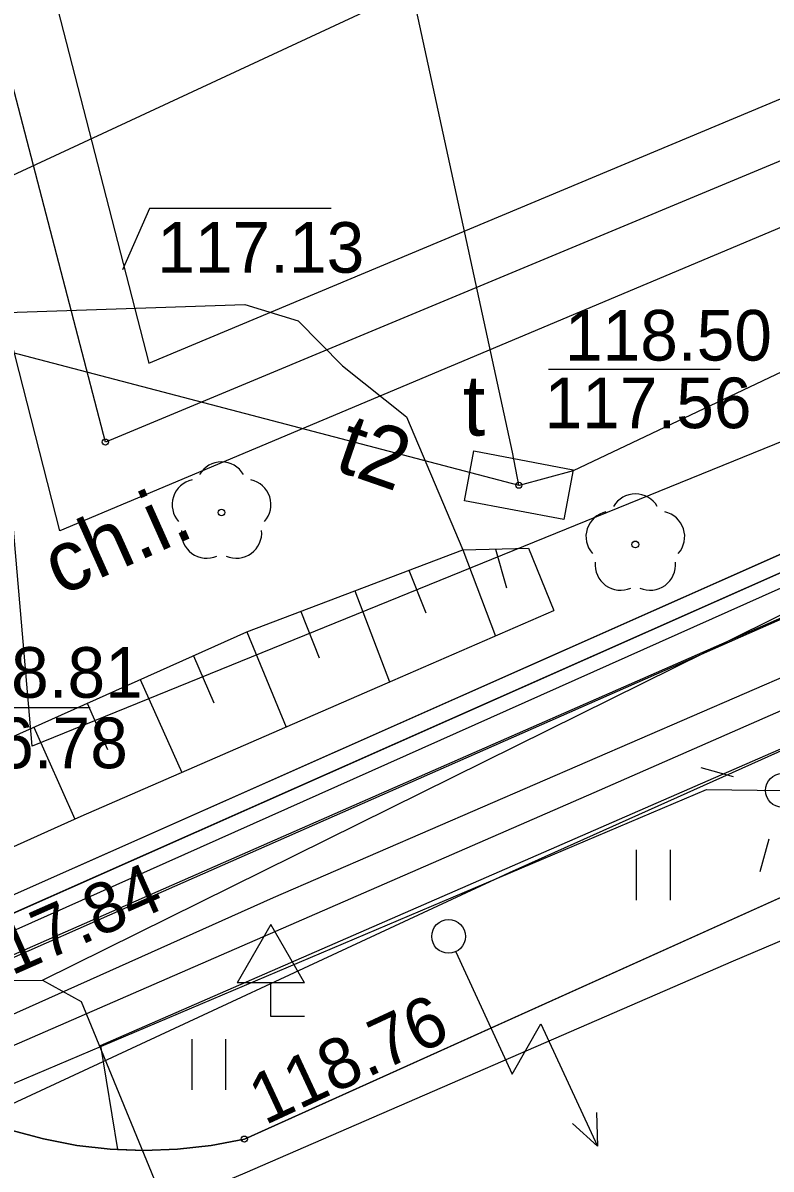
# Model space of a CAD drawing. Extents: x 6434771 to 6436222, y 5663454 to 5664782.
# Drawn here: x 6434968 to 6434979.09, y 5664107.56 to 5664124.54 of the extents above; entities that cross this region are included whole.
import ezdxf

# ---------------------------------------------------------------- set-up
doc = ezdxf.new("R2010")
doc.units = 0
for name, color, linetype in [('Warstwa 1', 7, 'Continuous'), ('Warstwa 10', 7, 'Continuous'), ('Warstwa 11', 7, 'Continuous'), ('Warstwa 12', 7, 'Continuous'), ('Warstwa 13', 7, 'Continuous'), ('Warstwa 14', 7, 'Continuous'), ('Warstwa 2', 7, 'Continuous'), ('Warstwa 20', 7, 'Continuous'), ('Warstwa 21', 7, 'Continuous'), ('Warstwa 25', 7, 'Continuous'), ('Warstwa 31', 7, 'Continuous'), ('Warstwa 4', 7, 'Continuous'), ('Warstwa 40', 7, 'Continuous'), ('Warstwa 5', 7, 'Continuous'), ('Warstwa 6', 7, 'Continuous'), ('Warstwa 7', 7, 'Continuous'), ('Warstwa 8', 7, 'Continuous'), ('Warstwa 9', 7, 'Continuous')]:
    doc.layers.add(name, color=color, linetype=linetype)

msp = doc.modelspace()

# ---------------------------------------------------------------- linework, layer by layer
at = {"layer": 'Warstwa 1'}
msp.add_line((6434966.745, 5664110.855), (6435005.126, 5664127.892), dxfattribs=at)
msp.add_line((6434966.745, 5664110.855), (6435005.126, 5664127.892), dxfattribs=at)
at = {"layer": 'Warstwa 10'}
for p, q in [((6434971.317, 5664115.517), (6434974.52, 5664116.735)), ((6434974.52, 5664116.735), (6434975.491, 5664116.758)), ((6434974.52, 5664116.735), (6434975.002, 5664115.456)), ((6434975.005, 5664116.746), (6434975.167, 5664116.172)), ((6434975.491, 5664116.758), (6434975.87, 5664115.833)), ((6434975.491, 5664116.758), (6434975.87, 5664115.833)), ((6434973.719, 5664116.431), (6434973.972, 5664115.802)), ((6434972.918, 5664116.127), (6434973.432, 5664114.775)), ((6434972.118, 5664115.822), (6434972.391, 5664115.132)), ((6434973.48, 5664114.797), (6434975.87, 5664115.833)), ((6434966.58, 5664113.4), (6434971.317, 5664115.517)), ((6434971.317, 5664115.517), (6434971.899, 5664114.108)), ((6434970.528, 5664115.165), (6434970.827, 5664114.468)), ((6434968.862, 5664112.785), (6434973.48, 5664114.797)), ((6434969.738, 5664114.811), (6434970.354, 5664113.435)), ((6434968.949, 5664114.459), (6434969.255, 5664113.774)), ((6434968.159, 5664114.106), (6434968.768, 5664112.743)), ((6434966.72, 5664111.823), (6434968.862, 5664112.785))]:
    msp.add_line(p, q, dxfattribs=at)
msp.add_lwpolyline([(6434925.205, 5664094.431), (6434925.951, 5664093.254), (6434929.895, 5664094.883), (6434943.21, 5664100.319), (6434954.416, 5664105.071), (6434960.822, 5664107.94), (6434966.19, 5664110.343), (6434987.482, 5664119.852), (6435012.211, 5664130.78), (6435037.024, 5664141.685), (6435047.994, 5664146.379), (6435062.704, 5664152.852), (6435093.817, 5664166.343), (6435111.011, 5664173.946), (6435121.218, 5664178.519), (6435122.759, 5664175.927), (6435126.57, 5664167.586), (6435128.099, 5664164.377), (6435129.744, 5664161.881), (6435136.112, 5664162.896), (6435147.387, 5664163.629)], dxfattribs=at)
at = {"layer": 'Warstwa 11'}
for centre in [(6434970.943, 5664117.287), (6434977.076, 5664116.814)]:
    msp.add_circle(centre, 0.05, dxfattribs=at)
for centre, start, end in [((6434970.943, 5664117.662), 30.1471, 149.8529), ((6434970.586, 5664117.403), 102.1471, 221.8529), ((6434971.3, 5664117.403), 318.1471, 77.8529), ((6434977.076, 5664117.189), 30.1471, 149.8529), ((6434976.719, 5664116.93), 102.1471, 221.8529), ((6434977.433, 5664116.93), 318.1471, 77.8529), ((6434970.723, 5664116.984), 174.1471, 293.8529), ((6434971.163, 5664116.984), 246.1471, 5.8529), ((6434976.856, 5664116.511), 174.1471, 293.8529), ((6434977.296, 5664116.511), 246.1471, 5.8529)]:
    msp.add_arc(centre, 0.375, start, end, dxfattribs=at)
at = {"layer": 'Warstwa 12'}
for points in [[(6434996.236, 5664145.523), (6434999.105, 5664137.498), (6435002.355, 5664128.587), (6434991.407, 5664123.548), (6434981.617, 5664119.301), (6434968.135, 5664113.823), (6434966.69, 5664130.598), (6434966.011, 5664138.09), (6434965.393, 5664143.582), (6434963.16, 5664163.409), (6434961.286, 5664178.566), (6434960.597, 5664184.531), (6434960.463, 5664185.552), (6434959.679, 5664197.928)], [(6434975.349, 5664117.691), (6434975.255, 5664118.183), (6434972.706, 5664129.914), (6434965.885, 5664155.469), (6434965.312, 5664156.016), (6434964.671, 5664166.685), (6434963.152, 5664180.814), (6434962.46, 5664194.634), (6434961.175, 5664197.91)], [(6434963.698, 5664197.879), (6434964.81, 5664188.73), (6434962.68, 5664185.01), (6434963.18, 5664178.96), (6434964.46, 5664166.86), (6434965.94, 5664165.19), (6434965.78, 5664156.98), (6434971.28, 5664141.23), (6434974.16, 5664125.22), (6434956.54, 5664117.03), (6434956.65, 5664115.28), (6434955.78, 5664114.32), (6434955.25, 5664109.04), (6434955.14, 5664108.445), (6434955.424, 5664107.808)], [(6434965.215, 5664108.673), (6434971.713, 5664111.58), (6434980.687, 5664115.472), (6434988.221, 5664118.766), (6434997.273, 5664122.827), (6435005.395, 5664126.375), (6435006.34, 5664126.788), (6435014.456, 5664130.475), (6435018.146, 5664132.122), (6435029.338, 5664137.148), (6435032.33, 5664136.147), (6435036.686, 5664134.339), (6435050.589, 5664140.067), (6435057.419, 5664143.05), (6435079.475, 5664152.642), (6435085.564, 5664155.387), (6435093.099, 5664158.682), (6435114.641, 5664168.186), (6435127.861, 5664174.02), (6435134.941, 5664177.209), (6435134.553, 5664185.209), (6435134.691, 5664195.808)], [(6434964.217, 5664109.085), (6434969.546, 5664111.438), (6434985.374, 5664118.417), (6434994.796, 5664121.436), (6435015.791, 5664131.825), (6435031.896, 5664137.628), (6435035.136, 5664138.906), (6435050.256, 5664145.663), (6435061.709, 5664150.909), (6435075.496, 5664157.185), (6435080.38, 5664159.338), (6435086.761, 5664162.058), (6435099.897, 5664167.868), (6435114.451, 5664174.322), (6435125.878, 5664179.484), (6435126.565, 5664179.683), (6435132.6, 5664182.406), (6435133.42, 5664183.288), (6435133.917, 5664185.066), (6435134.241, 5664187.818)], [(6435125.3, 5664178.45), (6435120.048, 5664176.049), (6435109.436, 5664171.372), (6435090.493, 5664163.271), (6435082.534, 5664159.371), (6435079.27, 5664157.961), (6435072.911, 5664155.072), (6435064.088, 5664151.243), (6435053.053, 5664146.305), (6435040.726, 5664140.881), (6435008.545, 5664127.206), (6434976.46, 5664113.132), (6434965.218, 5664108.235), (6434949.848, 5664101.15), (6434931.647, 5664092.875), (6434929.769, 5664092.05)], [(6434966.19, 5664110.343), (6434968.289, 5664110.356), (6434987.482, 5664119.852), (6435012.211, 5664130.78), (6435037.024, 5664141.685), (6435043.659, 5664144.387), (6435062.704, 5664152.852), (6435093.817, 5664166.343), (6435111.011, 5664173.946), (6435121.218, 5664178.519)], [(6435055.92, 5664149.46), (6435034.19, 5664140.16), (6435010.9, 5664129.79), (6435007.46, 5664128.43), (6435004.77, 5664127.38), (6435004.47, 5664126.8), (6434966.28, 5664110.04), (6434965.39, 5664113.17), (6434964.98, 5664113.35), (6434964.72, 5664113.27), (6434957.18, 5664111.56), (6434955.9, 5664111.16), (6434955.39, 5664111.07), (6434954.39, 5664110.81), (6434954.84, 5664109.82)], [(6434954.971, 5664104.563), (6434965.857, 5664109.752), (6434967.364, 5664108.619), (6434978.131, 5664113.183), (6434979.255, 5664113.168), (6434979.522, 5664113.629), (6434992.473, 5664119.415), (6435001.88, 5664123.67), (6435004.096, 5664123.966), (6435004.949, 5664123.823), (6435015.063, 5664128.204), (6435031.346, 5664135.253), (6435031.817, 5664136.159), (6435032.799, 5664136.43), (6435043.757, 5664141.289), (6435054.226, 5664145.938)], [(6435019.626, 5664139.809), (6435017.326, 5664138.419), (6434996.489, 5664129.698), (6434969.221, 5664118.331), (6434967.461, 5664125.091), (6434948.728, 5664121.358), (6434949.38, 5664114.69), (6434930.05, 5664108.142), (6434926.396, 5664109.557), (6434912.633, 5664114.841), (6434899.273, 5664119.889), (6434892.682, 5664098.606), (6434890.241, 5664099.076), (6434885.458, 5664087.507), (6434881.328, 5664077.422), (6434879.151, 5664078.273)], [(6434975.357, 5664117.693), (6434976.158, 5664117.911), (6434986.708, 5664122.915), (6434997.371, 5664128.378), (6435002.097, 5664130.877), (6435002.824, 5664131.081), (6435003.543, 5664131.328), (6435013.253, 5664135.54), (6435017.517, 5664135.804), (6435026.86, 5664139.398), (6435027.602, 5664139.555), (6435028.304, 5664139.822), (6435031.87, 5664138.839), (6435033.108, 5664138.614)], [(6434964.7, 5664119.607), (6434967.014, 5664119.877), (6434975.349, 5664117.691), (6434975.357, 5664117.693)], [(6434968.289, 5664110.356), (6434968.865, 5664110.039), (6434975.151, 5664094.732), (6434974.786, 5664093.527), (6434974.188, 5664092.349)]]:
    msp.add_lwpolyline(points, dxfattribs=at)
at = {"layer": 'Warstwa 14'}
msp.add_line((6434975.788, 5664119.41), (6434978.333, 5664119.41), dxfattribs=at)
for points in [[(6434972.566, 5664121.794), (6434969.873, 5664121.794), (6434969.477, 5664120.885)], [(6434968.996, 5664114.394), (6434966.612, 5664114.394), (6434965.331, 5664112.925)]]:
    msp.add_lwpolyline(points, dxfattribs=at)
for centre in [(6434969.221, 5664118.331), (6434975.349, 5664117.691)]:
    msp.add_circle(centre, 0.045, dxfattribs=at)
at = {"layer": 'Warstwa 2'}
msp.add_lwpolyline([(6435005.024, 5664128.12), (6434966.866, 5664111.183), (6434966.756, 5664111.415), (6434959.095, 5664197.935)], dxfattribs=at)
msp.add_circle((6434979.255, 5664113.168), 0.25, dxfattribs=at)
at = {"layer": 'Warstwa 20'}
for p, q in [((6434971.317, 5664115.517), (6434974.52, 5664116.735)), ((6434974.52, 5664116.735), (6434975.491, 5664116.758)), ((6434966.58, 5664113.4), (6434971.317, 5664115.517))]:
    msp.add_line(p, q, dxfattribs=at)
at = {"layer": 'Warstwa 21'}
for p, q in [((6434973.48, 5664114.797), (6434975.87, 5664115.833)), ((6434968.862, 5664112.785), (6434973.48, 5664114.797)), ((6434966.72, 5664111.823), (6434968.862, 5664112.785))]:
    msp.add_line(p, q, dxfattribs=at)
at = {"layer": 'Warstwa 25'}
msp.add_circle((6434971.281, 5664108), 0.045, dxfattribs=at)
at = {"layer": 'Warstwa 31'}
for p, q in [((6434972.173, 5664110.315), (6434971.673, 5664111.181)), ((6434971.673, 5664109.815), (6434971.673, 5664110.315)), ((6434972.173, 5664109.815), (6434971.673, 5664109.815))]:
    msp.add_line(p, q, dxfattribs=at)
for points in [[(6434971.673, 5664111.181), (6434971.173, 5664110.315)], [(6434972.173, 5664110.315), (6434971.173, 5664110.315)]]:
    msp.add_lwpolyline(points, dxfattribs=at)
at = {"layer": 'Warstwa 4'}
msp.add_lwpolyline([(6434974.542, 5664117.462), (6434974.682, 5664118.199), (6434976.156, 5664117.92), (6434976.016, 5664117.183)], close=True, dxfattribs=at)
for points in [[(6434978.532, 5664113.368), (6434978.05, 5664113.501)], [(6434979.055, 5664112.445), (6434978.922, 5664111.963)]]:
    msp.add_lwpolyline(points, dxfattribs=at)
at = {"layer": 'Warstwa 40'}
msp.add_line((6434974.413, 5664110.777), (6434975.251, 5664108.961), dxfattribs=at)
for points in [[(6434974.413, 5664110.777), (6434975.251, 5664108.961), (6434975.677, 5664109.709), (6434976.516, 5664107.893)], [(6434976.5, 5664108.393), (6434976.516, 5664107.893), (6434976.145, 5664108.229)]]:
    msp.add_lwpolyline(points, dxfattribs=at)
msp.add_circle((6434974.308, 5664111.004), 0.25, dxfattribs=at)
at = {"layer": 'Warstwa 5'}
for p, q in [((6434969.147, 5664109.386), (6434993.91, 5664120.19)), ((6434971.281, 5664108), (6434994.642, 5664118.525)), ((6434977.095, 5664111.539), (6434977.095, 5664112.289)), ((6434977.595, 5664111.539), (6434977.595, 5664112.289)), ((6434970.506, 5664108.732), (6434970.506, 5664109.482)), ((6434971.006, 5664108.732), (6434971.006, 5664109.482)), ((6434969.147, 5664109.386), (6434969.399, 5664107.845)), ((6434970.292, 5664107.849), (6434970.789, 5664107.905)), ((6434970.789, 5664107.905), (6434971.281, 5664108)), ((6434969.399, 5664107.845), (6434969.792, 5664107.83)), ((6434969.792, 5664107.83), (6434970.292, 5664107.849))]:
    msp.add_line(p, q, dxfattribs=at)
at = {"layer": 'Warstwa 6'}
msp.add_lwpolyline([(6434966.511, 5664111.348), (6434966.745, 5664110.855), (6435005.126, 5664127.892), (6434991.193, 5664160.803), (6434988.709, 5664166.294), (6434997.186, 5664170.091), (6435006.558, 5664174.258), (6435013.733, 5664177.142), (6435012.187, 5664185.691), (6435007.519, 5664210.7), (6435006.56, 5664215.742), (6434998.24, 5664214.973), (6434996.267, 5664214.737), (6434994.555, 5664214.567), (6434987.095, 5664213.858), (6434986.963, 5664214.489), (6434957.607, 5664212.574)], close=True, dxfattribs=at)
for points in [[(6435154.317, 5664193.62), (6435126.513, 5664181.966), (6435125.504, 5664182.038), (6435125.272, 5664181.021), (6435107.483, 5664172.986), (6435106.188, 5664173.422), (6435105.652, 5664172.158), (6435087.866, 5664164.393), (6435056.616, 5664150.55), (6435053.367, 5664157.31), (6435028.791, 5664146.287), (6435031.901, 5664139.679), (6435005.126, 5664127.892), (6434966.745, 5664110.855), (6434952.266, 5664104.5), (6434948.727, 5664102.903), (6434931.239, 5664095.834), (6434926.085, 5664094.676), (6434921.671, 5664093.57), (6434922.26, 5664091.072), (6434915.951, 5664089.559), (6434912.546, 5664089.14), (6434910.046, 5664089.201), (6434957.736, 5664068.872)], [(6435120.135, 5664173.913), (6435109.096, 5664169.146), (6435065.066, 5664149.718), (6435060.442, 5664147.754), (6435037.576, 5664137.59), (6435033.736, 5664135.906), (6435011.375, 5664126.106), (6435007.08, 5664124.128), (6434971.281, 5664108)], [(6434971.281, 5664108), (6434970.789, 5664107.905), (6434970.292, 5664107.849), (6434969.792, 5664107.83), (6434969.293, 5664107.849), (6434968.796, 5664107.907), (6434968.304, 5664108.002), (6434967.822, 5664108.134), (6434967.351, 5664108.302), (6434966.894, 5664108.505), (6434966.454, 5664108.743), (6434966.033, 5664109.014)]]:
    msp.add_lwpolyline(points, dxfattribs=at)
msp.add_circle((6434975.349, 5664117.691), 0.045, dxfattribs=at)
msp.add_circle((6434975.349, 5664117.691), 0.045, dxfattribs=at)
at = {"layer": 'Warstwa 7'}
for points in [[(6435140.4, 5664184.85), (6435138.734, 5664184.142), (6435128.303, 5664179.425), (6435121.14, 5664176.212), (6435115.553, 5664173.704), (6435101.052, 5664167.269), (6435087.918, 5664161.312), (6435081.84, 5664158.561), (6435080.769, 5664158.076), (6435080.139, 5664157.791), (6435072.739, 5664154.531), (6435069.133, 5664152.869), (6435063.861, 5664150.606), (6435055.265, 5664146.861), (6435038.66, 5664139.831), (6435037.898, 5664139.508), (6435011.874, 5664128.49), (6435002.593, 5664124.442), (6434987.258, 5664117.359), (6434975.206, 5664111.947), (6434963.753, 5664106.621), (6434955.986, 5664102.93), (6434954.301, 5664102.129), (6434913.951, 5664082.953)], [(6434962.027, 5664103.632), (6434964.088, 5664104.465), (6434971.295, 5664107.5), (6434978.533, 5664110.644), (6434993.133, 5664116.84), (6434999.737, 5664119.69), (6435000.395, 5664119.96), (6435011.026, 5664124.55), (6435022.234, 5664129.273), (6435023.953, 5664130.014), (6435027.38, 5664131.493), (6435038.553, 5664136.331), (6435041.901, 5664137.793), (6435045.469, 5664139.351), (6435056.569, 5664144.2)]]:
    msp.add_lwpolyline(points, dxfattribs=at)
at = {"layer": 'Warstwa 8'}
for p, q in [((6434971.281, 5664108), (6434994.642, 5664118.525)), ((6434967.822, 5664108.134), (6434968.304, 5664108.002)), ((6434968.304, 5664108.002), (6434968.796, 5664107.907)), ((6434968.796, 5664107.907), (6434969.293, 5664107.849)), ((6434970.292, 5664107.849), (6434970.789, 5664107.905)), ((6434970.789, 5664107.905), (6434971.281, 5664108)), ((6434969.293, 5664107.849), (6434969.399, 5664107.845)), ((6434969.399, 5664107.845), (6434969.792, 5664107.83)), ((6434969.792, 5664107.83), (6434970.292, 5664107.849))]:
    msp.add_line(p, q, dxfattribs=at)
msp.add_lwpolyline([(6434893.802, 5664105.108), (6434898.708, 5664120.876), (6434898.926, 5664120.898), (6434905.423, 5664118.458), (6434920.103, 5664112.996), (6434930.129, 5664109.158), (6434948.469, 5664115.196), (6434947.686, 5664122.111), (6434968.137, 5664126.22), (6434969.863, 5664119.499), (6434993.349, 5664129.332), (6435007.93, 5664135.44), (6435016.974, 5664139.216), (6435017.68, 5664137.622), (6435003.439, 5664131.703), (6434968.545, 5664117.013), (6434966.728, 5664124.121), (6434949.682, 5664120.667), (6434950.397, 5664114.054), (6434929.91, 5664107.305), (6434921.158, 5664110.688), (6434906.391, 5664116.239), (6434899.685, 5664118.723), (6434893.275, 5664097.646)], dxfattribs=at)
at = {"layer": 'Warstwa 9'}
for p, q in [((6434966.866, 5664111.183), (6435005.005, 5664128.111)), ((6434965.979, 5664120.192), (6434971.288, 5664120.372)), ((6434971.288, 5664120.372), (6434972.079, 5664120.13)), ((6434969.147, 5664109.386), (6434993.91, 5664120.19)), ((6434972.079, 5664120.13), (6434972.737, 5664119.461)), ((6434972.737, 5664119.461), (6434973.686, 5664118.707)), ((6434973.686, 5664118.707), (6434974.52, 5664116.735)), ((6434971.317, 5664115.517), (6434974.52, 5664116.735)), ((6434966.58, 5664113.4), (6434971.317, 5664115.517)), ((6434969.147, 5664109.386), (6434969.399, 5664107.845)), ((6434967.822, 5664108.134), (6434968.304, 5664108.002)), ((6434968.304, 5664108.002), (6434968.796, 5664107.907)), ((6434968.796, 5664107.907), (6434969.293, 5664107.849)), ((6434969.293, 5664107.849), (6434969.399, 5664107.845))]:
    msp.add_line(p, q, dxfattribs=at)

# ---------------------------------------------------------------- texts
at = {"layer": 'Warstwa 13'}
msp.add_text('t2', height=0.9, rotation=340.8641, dxfattribs=at).set_placement((6434972.589, 5664117.925))
at = {"layer": 'Warstwa 14'}
for s, p in [('117.13', (6434969.991, 5664120.841)), ('117.56', (6434975.73, 5664118.537)), ('116.78', (6434966.487, 5664113.497))]:
    msp.add_text(s, height=0.75, dxfattribs=at).set_placement(p)
msp.add_text('117.84', height=0.75, rotation=23.8236, dxfattribs=at).set_placement((6434967.32, 5664110.193))
at = {"layer": 'Warstwa 25'}
msp.add_text('118.76', height=0.75, rotation=24.9466, dxfattribs=at).set_placement((6434971.584, 5664108.2))
at = {"layer": 'Warstwa 5'}
msp.add_text('t', height=0.9, dxfattribs=at).set_placement((6434974.519, 5664118.427))
at = {"layer": 'Warstwa 6'}
for s, p in [('118.50', (6434976.033, 5664119.539)), ('118.81', (6434966.708, 5664114.542))]:
    msp.add_text(s, height=0.75, dxfattribs=at).set_placement(p)
at = {"layer": 'Warstwa 9'}
msp.add_text('ch.i.', height=0.9, rotation=24.0814, dxfattribs=at).set_placement((6434968.553, 5664116.045))

doc.saveas('drawing.dxf')
